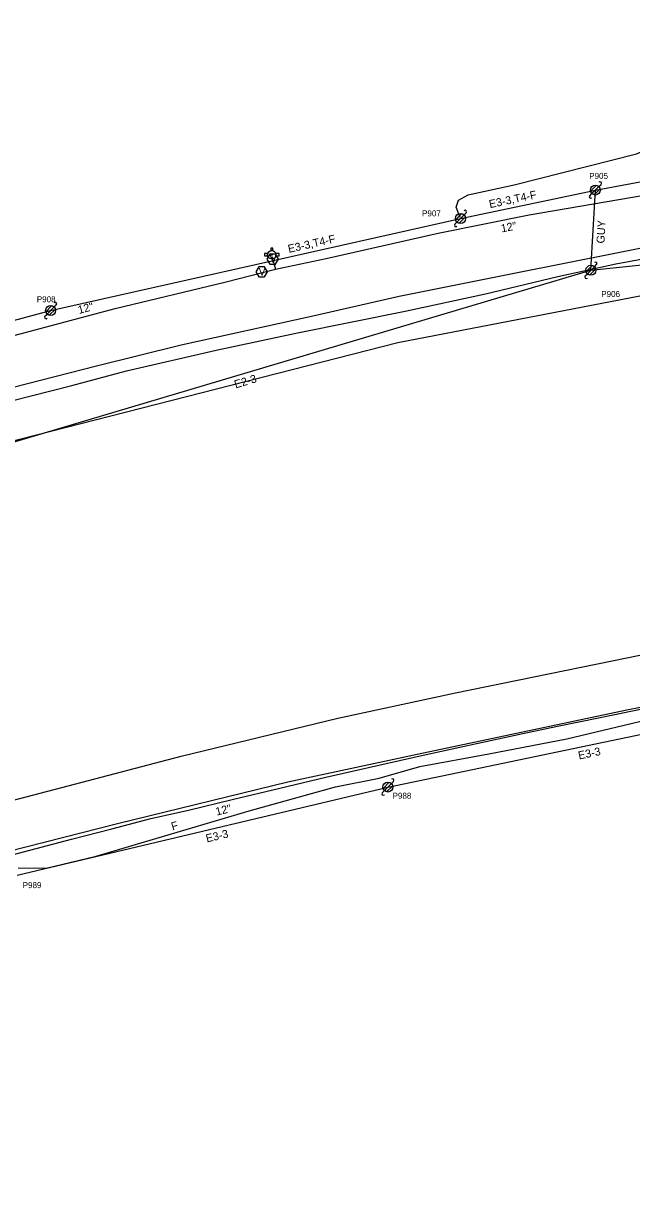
# Model space of a CAD drawing. Extents: x 1614474 to 1865144, y 1098877 to 1212550.
# Drawn here: x 1797026 to 1797330, y 1187852 to 1188433 of the extents above; entities that cross this region are included whole.
import ezdxf

# ---------------------------------------------------------------- set-up
doc = ezdxf.new("R2010")
doc.units = 0
for name, color, linetype in [('BFUSER_FIBERSPAN', 7, 'Continuous'), ('RD_EX_SU_Elec', 7, 'Continuous'), ('RD_EX_SU_Gas', 7, 'Continuous'), ('RD_EX_SU_H2O', 7, 'Continuous'), ('RD_EX_SU_Ovhd', 7, 'Continuous'), ('RD_EX_SU_Pole', 7, 'Continuous'), ('RD_EX_SU_Telecom', 7, 'Continuous'), ('RD_EX_SU_TX_H2O', 7, 'Continuous'), ('RD_EX_SU_TX_Pole', 7, 'Continuous'), ('RD_EX_SU_TX_Telecom', 7, 'Continuous')]:
    doc.layers.add(name, color=color, linetype=linetype)

# ---------------------------------------------------------------- blocks, each defined once
blk = doc.blocks.new('SUE_WFH')
at = {"layer": 'RD_EX_SU_H2O'}
for p, q in [((-2.01, 0.6), (-3.65, 0.6)), ((-3.65, 0.6), (-3.65, -0.45)), ((-0.48, 3.38), (-0.48, 2.04)), ((0.57, 3.38), (-0.48, 3.38)), ((0.57, 2.02), (0.57, 3.38)), ((3.7, 0.6), (2.01, 0.6)), ((3.7, -0.45), (3.7, 0.6)), ((-3.65, -0.45), (-2.05, -0.45)), ((2.05, -0.45), (3.7, -0.45))]:
    blk.add_line(p, q, dxfattribs=at)
for radius in [2.1, 0.263]:
    blk.add_circle((0, 0), radius, dxfattribs=at)
for start, end in [(163.3387, 192.31502), (74.24552, 103.21276), (347.68498, 16.6613)]:
    blk.add_arc((0, 0), 2.1, start, end, dxfattribs=at)
blk = doc.blocks.new('SUE_WV')
at = {"layer": 'RD_EX_SU_H2O'}
blk.add_lwpolyline([(2.89, 0), (1.44, 2.5), (-1.44, 2.5), (-2.89, 0), (-1.44, -2.5), (1.44, -2.5)], close=True, dxfattribs=at)
blk.add_text('V', height=3.75, dxfattribs=at).set_placement((-1.43, -1.88))
blk = doc.blocks.new('SUE_PP')
at = {"layer": 'RD_EX_SU_Pole'}
for p, q in [((-2.41, -0.65), (0.65, 2.41)), ((-1.77, -1.77), (1.77, 1.77)), ((-0.65, -2.41), (2.41, 0.65)), ((1.77, 1.77), (2.83, 2.83)), ((-2.83, -2.83), (-1.77, -1.77))]:
    blk.add_line(p, q, dxfattribs=at)
blk.add_circle((0, 0), 2.5, dxfattribs=at)
for centre, start, end in [((2.3, 3.36), 315, 135), ((-2.3, -3.36), 135, 315)]:
    blk.add_arc(centre, 0.75, start, end, dxfattribs=at)

msp = doc.modelspace()

# ---------------------------------------------------------------- linework, layer by layer
at = {"layer": 'BFUSER_FIBERSPAN'}
msp.add_lwpolyline([(1795289.89, 1187473.7), (1795592.83, 1187656.19), (1795872.07, 1187807.69), (1796205.63, 1187963.7), (1796468.74, 1188062.74), (1796783.24, 1188163.27), (1797213.26, 1188273.13), (1797596.66, 1188347.09), (1797888.98, 1188382.85), (1798128.96, 1188407.3), (1798504.76, 1188412.2), (1798751.36, 1188405.67)], dxfattribs=at)
at = {"layer": 'RD_EX_SU_Elec'}
msp.add_lwpolyline([(1797244.36, 1188335.69), (1797242.43, 1188340.91), (1797243.62, 1188344.36), (1797248.47, 1188347.06), (1797271.46, 1188351.92), (1797332.51, 1188367.48), (1797339.83, 1188370.66), (1797346.01, 1188378.93), (1797354.24, 1188382.3), (1797365.1, 1188383.61), (1797373.13, 1188384.12)], dxfattribs=at)
at = {"layer": 'RD_EX_SU_Gas'}
for points in [[(1796999.22, 1188238.71), (1797050.44, 1188251.64), (1797077.75, 1188259.02), (1797122.56, 1188269.33), (1797163.15, 1188277.98), (1797216.98, 1188288.79), (1797257.11, 1188297.58), (1797293.17, 1188306.24), (1797322.16, 1188312.53), (1797378.04, 1188322.78), (1797422.78, 1188329.89), (1797468.29, 1188337.79), (1797507.29, 1188344.04), (1797536.09, 1188348.16), (1797575.83, 1188353.54), (1797616.9, 1188360.18), (1797661.37, 1188365.53), (1797707.78, 1188370.84), (1797750.95, 1188375.94), (1797792.89, 1188381.02), (1797883.32, 1188390.89)], [(1796656.1, 1187911.21), (1796700.26, 1187926.24), (1796776.05, 1187949.97), (1796853.24, 1187973.45), (1796908.86, 1187989.52), (1796990.78, 1188011.87), (1797073.97, 1188032.99), (1797158.33, 1188053.63), (1797222.98, 1188067.43), (1797327.66, 1188089.58), (1797395.86, 1188103.05), (1797465.31, 1188115.89), (1797490.6, 1188120.59), (1797504.29, 1188121.55), (1797523.16, 1188120.37), (1797539.47, 1188121.55), (1797556.07, 1188120.37), (1797575.66, 1188121.89)]]:
    msp.add_lwpolyline(points, dxfattribs=at)
at = {"layer": 'RD_EX_SU_H2O'}
for points in [[(1797150.37, 1188316.12), (1797152.28, 1188309.78), (1797177.44, 1188315.15), (1797233.5, 1188327.84), (1797278.93, 1188337.07), (1797336.23, 1188346.78), (1797380.95, 1188356.35), (1797444.61, 1188369.17), (1797512.17, 1188378.38), (1797550.95, 1188385.16), (1797589.68, 1188391.31), (1797635.24, 1188397.02), (1797695.71, 1188404.5), (1797752.4, 1188412.16), (1797828.2, 1188420.96), (1797864.18, 1188424.5), (1797870.03, 1188425), (1797870.01, 1188429.58), (1797869.79, 1188432.74)], [(1796441.83, 1188109.93), (1796444.87, 1188101.29), (1796539.94, 1188133.72), (1796647.13, 1188169.94), (1796712.18, 1188190.57), (1796798.06, 1188216.42), (1796872.26, 1188237.32), (1796925.71, 1188251.76), (1796989.63, 1188268.23), (1797072.11, 1188290.16), (1797127.52, 1188303.54), (1797152.28, 1188309.78)], [(1797020.74, 1188017.27), (1797050.38, 1188025.03), (1797070.49, 1188030.17), (1797090.04, 1188035.3), (1797108.74, 1188039.51), (1797130.56, 1188044.84), (1797154.31, 1188050.59), (1797177.42, 1188056.02), (1797207.46, 1188062.85), (1797225.98, 1188066.97), (1797253.33, 1188072.94), (1797275.68, 1188077.76), (1797293.01, 1188081.5), (1797314.36, 1188085.8), (1797336.2, 1188090.35), (1797355.18, 1188094.27), (1797378.17, 1188098.87), (1797401.5, 1188103.47), (1797420.73, 1188107.13), (1797437.47, 1188110.13), (1797458.81, 1188113.91), (1797484.19, 1188118.42), (1797507.62, 1188122.44), (1797519.17, 1188124.46)]]:
    msp.add_lwpolyline(points, dxfattribs=at)
at = {"layer": 'RD_EX_SU_Ovhd'}
for p, q in [((1797311.92, 1188349.39), (1797455.11, 1188375.73)), ((1797244.57, 1188335.16), (1797311.92, 1188349.39)), ((1797309.7, 1188309.3), (1797311.92, 1188349.39)), ((1797039.93, 1188289.19), (1797244.57, 1188335.16)), ((1797309.7, 1188309.3), (1797485.34, 1188328.33)), ((1796963.44, 1188206.26), (1797309.7, 1188309.3)), ((1796830.97, 1188232.5), (1797039.93, 1188289.19)), ((1797208.33, 1188051.07), (1797439.47, 1188099.21)), ((1797023.16, 1188006.96), (1797208.33, 1188051.07))]:
    msp.add_line(p, q, dxfattribs=at)
at = {"layer": 'RD_EX_SU_Pole'}
for p, q in [((1797309.51, 1188348.74), (1797312.57, 1188351.8)), ((1797310.16, 1188347.62), (1797313.69, 1188351.16)), ((1797311.28, 1188346.97), (1797314.34, 1188350.03)), ((1797313.69, 1188351.16), (1797314.75, 1188352.22)), ((1797309.09, 1188346.56), (1797310.16, 1188347.62)), ((1797246.34, 1188336.93), (1797247.4, 1188337.99)), ((1797241.75, 1188332.34), (1797242.81, 1188333.4)), ((1797242.16, 1188334.52), (1797245.22, 1188337.58)), ((1797242.81, 1188333.4), (1797246.34, 1188336.93)), ((1797243.93, 1188332.75), (1797246.99, 1188335.81)), ((1797037.52, 1188288.54), (1797040.58, 1188291.61)), ((1797041.7, 1188290.96), (1797042.76, 1188292.02)), ((1797037.1, 1188286.36), (1797038.16, 1188287.42)), ((1797038.16, 1188287.42), (1797041.7, 1188290.96)), ((1797039.28, 1188286.78), (1797042.35, 1188289.84)), ((1797205.92, 1188050.42), (1797208.98, 1188053.48)), ((1797210.1, 1188052.84), (1797211.16, 1188053.9)), ((1797205.5, 1188048.24), (1797206.57, 1188049.3)), ((1797206.57, 1188049.3), (1797210.1, 1188052.84)), ((1797207.69, 1188048.65), (1797210.75, 1188051.72))]:
    msp.add_line(p, q, dxfattribs=at)
for centre in [(1797311.92, 1188349.39), (1797244.57, 1188335.16), (1797039.93, 1188289.19), (1797208.33, 1188051.07)]:
    msp.add_circle(centre, 2.5, dxfattribs=at)
for centre, start, end in [((1797314.22, 1188352.75), 315, 135), ((1797309.62, 1188346.03), 135, 315), ((1797246.87, 1188338.52), 315, 135), ((1797242.28, 1188331.81), 135, 315), ((1797042.23, 1188292.55), 315, 135), ((1797037.63, 1188285.83), 135, 315), ((1797210.63, 1188054.43), 315, 135), ((1797206.04, 1188047.71), 135, 315)]:
    msp.add_arc(centre, 0.75, start, end, dxfattribs=at)
at = {"layer": 'RD_EX_SU_Telecom'}
for points in [[(1796980.05, 1188240.41), (1797062.85, 1188261.56), (1797105.15, 1188272.12), (1797170.25, 1188286.3), (1797213.92, 1188296.36), (1797272.18, 1188308.04), (1797346.72, 1188322.81), (1797409.42, 1188334.04), (1797437.93, 1188338.58), (1797442.26, 1188336.49)], [(1796981.04, 1188034.01), (1797045.59, 1188050.89), (1797105.03, 1188066.54), (1797183.3, 1188085.53), (1797242.02, 1188098.21), (1797320.33, 1188114.14), (1797360.89, 1188122.43), (1797421.68, 1188134.56), (1797471.7, 1188142.95), (1797502.71, 1188148.5), (1797507.43, 1188146.36), (1797511.96, 1188125.64), (1797514.01, 1188119.83), (1797517.93, 1188118.25), (1797545.42, 1188119.45), (1797561.4, 1188118.32), (1797576.27, 1188111.25), (1797581.53, 1188106.35), (1797597.76, 1188086.02), (1797625.77, 1188046.93), (1797641.23, 1188023.98)], [(1797023.77, 1188010.64), (1797037.78, 1188010.54), (1797062.6, 1188016.54), (1797139.08, 1188039.2), (1797182.21, 1188051.12), (1797203.98, 1188055.44), (1797224.21, 1188061.27), (1797258.79, 1188067.75), (1797297.7, 1188075.12), (1797337.47, 1188084.59), (1797392.31, 1188093.68), (1797434.61, 1188100.23), (1797472.95, 1188106.33), (1797494.95, 1188108.9), (1797517.98, 1188113.3), (1797537.71, 1188117.73), (1797543.52, 1188116.73)]]:
    msp.add_lwpolyline(points, dxfattribs=at)

# ---------------------------------------------------------------- block references
at = {"layer": 'RD_EX_SU_H2O'}
for name, p in [('SUE_WFH', (1797150.32, 1188317.04)), ('SUE_WV', (1797150.81, 1188314.82)), ('SUE_WV', (1797145.29, 1188308.54))]:
    msp.add_blockref(name, p, dxfattribs=at)
at = {"layer": 'RD_EX_SU_Pole'}
msp.add_blockref('SUE_PP', (1797309.7, 1188309.3), dxfattribs=at)

# ---------------------------------------------------------------- texts
at = {"layer": 'RD_EX_SU_Ovhd'}
for s, rotation, p in [('E3-3,T4-F', 11.92482, (1797259.29, 1188340.32)), ('GUY', 86.81941, (1797316.44, 1188322.6)), ('E3-3,T4-F', 12.66147, (1797158.91, 1188317.97)), ('E2-3', 16.5717, (1797132.3, 1188250.25)), ('E3-3', 11.76553, (1797303.79, 1188064.82)), ('E3-3', 13.39978, (1797117.96, 1188023.37))]:
    msp.add_text(s, height=4, rotation=rotation, dxfattribs=at).set_placement(p)
at = {"layer": 'RD_EX_SU_TX_H2O'}
for rotation, p in [(11.48233, (1797265.19, 1188328.16)), (14.887, (1797054.11, 1188287.44)), (13.72928, (1797122.83, 1188036.77))]:
    msp.add_text('12"', height=4, rotation=rotation, dxfattribs=at).set_placement(p)
at = {"layer": 'RD_EX_SU_TX_Pole'}
for s, p in [('P905', (1797308.87, 1188354.96)), ('P907', (1797225.4, 1188336.22)), ('P906', (1797314.88, 1188295.95)), ('P908', (1797033.03, 1188293.31)), ('P988', (1797210.68, 1188045.23)), ('P989', (1797025.98, 1188000.56))]:
    msp.add_text(s, height=3, dxfattribs=at).set_placement(p)
at = {"layer": 'RD_EX_SU_TX_Telecom'}
msp.add_text('F', height=4, rotation=16.50581, dxfattribs=at).set_placement((1797100.81, 1188029.34))

doc.saveas('drawing.dxf')
